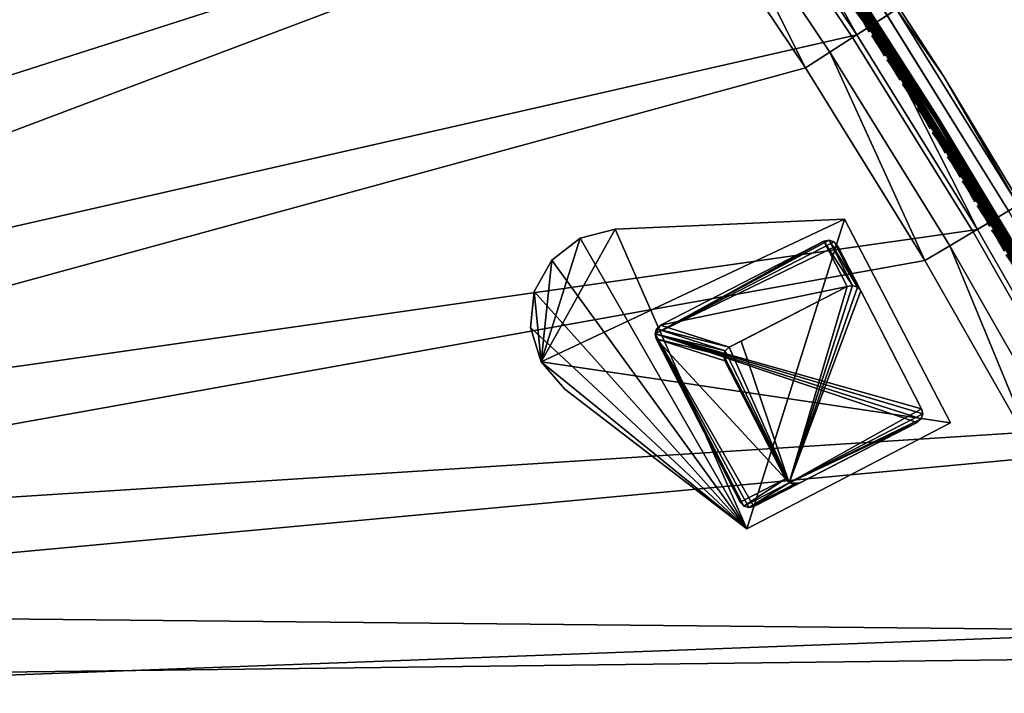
# Model space of a CAD drawing. Header units: inches. Extents: x 0 to 63.6, y -63.6 to 0.
# Tile 427 of 475: x 44.9 to 54.5, y -35.9 to -29.3. Entities that reach past the tile are written whole.
import ezdxf

# ---------------------------------------------------------------- set-up
doc = ezdxf.new("R2010")
doc.units = ezdxf.units.IN
doc.header["$LTSCALE"] = 0.03937
doc.header["$MEASUREMENT"] = 0
for name, color, linetype in [('A-FURN-3-ST', 151, 'Continuous'), ('A-FURN-3-ST-LG', 252, 'Continuous'), ('A-FURN-3-ST-LGHW', 32, 'Continuous'), ('A-FURN-3-ST-SEAM', 250, 'Continuous'), ('A-FURN-3-STITCH', 15, 'Continuous')]:
    doc.layers.add(name, color=color, linetype=linetype)

msp = doc.modelspace()

# ---------------------------------------------------------------- meshes
at = {"layer": 'A-FURN-3-ST'}
mesh = msp.add_polyface(dxfattribs=at)
corners = [(47.2494, -22.6677, 18), (45.7647, -21.0157, 18), (30.2851, -35.8696, 18), (29.0547, -34.5849, 18), (44.2222, -19.4174, 18), (42.6239, -17.875, 18), (27.77, -33.3546, 18), (40.9719, -16.3902, 18), (26.4332, -32.181, 18), (39.2682, -14.9651, 18), (25.0468, -31.0664, 18), (37.515, -13.6013, 18), (23.6135, -30.0129, 18), (35.7144, -12.3007, 18), (22.136, -29.0223, 18), (33.8688, -11.0648, 18), (42.5956, -16.3574, 5.5), (41.6674, -15.5877, 5.3087), (40.9281, -14.9068, 5.5), (39.9347, -14.1383, 5.3087), (39.2112, -13.515, 5.5), (38.1515, -12.7513, 5.3087), (37.447, -12.1836, 5.5), (41.5964, -15.6696, 5.1464), (39.8666, -14.2227, 5.1464), (38.0865, -12.8381, 5.1464), (36.0566, -11.8078, 5), (37.9893, -12.9679, 5.0381), (37.8745, -13.121, 5), (39.7648, -14.3489, 5.0381), (39.6447, -14.4979, 5), (41.4902, -15.7922, 5.0381), (41.3648, -15.9368, 5), (42.5956, -16.3574, 16.9), (40.9281, -14.9068, 16.9), (39.2112, -13.515, 16.9), (37.447, -12.1836, 16.9), (42.8179, -17.6666, 17.9625), (41.1584, -16.1751, 17.9625), (39.4469, -14.7434, 17.9625), (37.6857, -13.3735, 17.9625), (41.6678, -15.5873, 17.1847), (39.9351, -14.1379, 17.1847), (39.8661, -14.2234, 17.45), (41.5959, -15.6704, 17.45), (39.7564, -14.3596, 17.6778), (41.4814, -15.8025, 17.6778), (39.6134, -14.5369, 17.8526), (41.3322, -15.9746, 17.8526), (38.1519, -12.7509, 17.1847), (38.0861, -12.8389, 17.45), (37.9813, -12.9788, 17.6778), (37.8447, -13.1611, 17.8526), (36.0283, -11.8491, 17.8526), (35.8769, -12.0669, 17.9625), (49.1417, -23.9949, 5), (28.6305, -35.0091, 5), (47.7028, -22.2748, 5), (46.2038, -20.6068, 5), (44.6464, -18.9932, 5), (43.0328, -17.4358, 5), (27.3646, -33.7969, 5), (26.0475, -32.6406, 5), (24.6816, -31.5424, 5), (23.2694, -30.5044, 5), (21.8136, -29.5284, 5), (34.1932, -10.5601, 5)]
mesh.append_faces([[corners[k] for k in face] for face in [(0, 1, 2), (3, 1, 4), (3, 4, 5), (3, 5, 6), (6, 5, 7), (6, 7, 8), (8, 7, 9), (8, 9, 10), (10, 9, 11), (12, 11, 13), (14, 13, 15), (16, 17, 18), (18, 17, 19), (18, 19, 20), (20, 19, 21), (20, 21, 22), (17, 23, 24, 19), (19, 24, 25, 21), (26, 27, 28), (28, 27, 29), (28, 29, 30), (30, 29, 31), (30, 31, 32), (23, 31, 29, 24), (24, 29, 27, 25), (33, 18, 34), (34, 18, 20), (34, 20, 35), (35, 20, 22), (35, 22, 36), (7, 37, 38), (7, 38, 9), (9, 38, 39), (9, 39, 11), (11, 39, 40), (11, 40, 13), (33, 34, 41), (41, 34, 42), (41, 42, 43, 44), (44, 43, 45, 46), (46, 45, 47, 48), (48, 47, 39, 38), (34, 35, 42), (42, 35, 49), (42, 49, 50, 43), (43, 50, 51, 45), (45, 51, 52, 47), (47, 52, 40, 39), (35, 36, 49), (52, 53, 54, 40), (55, 56, 57), (57, 56, 58), (58, 56, 59), (59, 56, 60), (60, 61, 32), (32, 61, 62), (32, 62, 30), (30, 62, 63), (30, 63, 28), (28, 64, 26), (26, 65, 66)]])
mesh = msp.add_polyface(dxfattribs=at)
corners = [(34.1112, -41.826, 5), (33.95, -41.9291, 5.0381), (33.1353, -40.3702, 5), (32.9787, -40.4802, 5.0381), (32.0972, -38.9581, 5), (31.9455, -39.0747, 5.0381), (30.999, -37.5921, 5), (30.8525, -37.7152, 5.0381), (29.8427, -36.275, 5), (30.101, -37.3129, 5.5), (30.6453, -37.8893, 5.3087), (31.243, -38.6788, 5.5), (31.731, -39.2396, 5.3087), (32.323, -40.0941, 5.5), (32.7572, -40.6357, 5.3087), (33.339, -41.5562, 5.5), (33.7221, -42.0749, 5.3087), (33.8134, -42.0165, 5.1464), (32.8459, -40.5734, 5.1464), (31.8169, -39.1736, 5.1464), (30.7283, -37.8196, 5.1464), (34.2889, -43.062, 16.9), (33.339, -41.5562, 16.9), (32.323, -40.0941, 16.9), (31.243, -38.6788, 16.9), (30.101, -37.3129, 16.9), (34.3774, -41.657, 17.9625), (34.6173, -41.5036, 18), (33.3937, -40.1897, 17.9625), (33.6267, -40.0261, 18), (32.3475, -38.7663, 17.9625), (32.5732, -38.5928, 18), (31.2406, -37.3896, 17.9625), (31.4586, -37.2064, 18), (30.0752, -36.062, 17.9625), (30.2851, -35.8696, 18), (29.8797, -36.2413, 17.8526), (31.0375, -37.5603, 17.8526), (32.1372, -38.9281, 17.8526), (33.1766, -40.3422, 17.8526), (34.1539, -41.7999, 17.8526), (29.7118, -36.3953, 17.6778), (30.8631, -37.7068, 17.6778), (31.9566, -39.0669, 17.6778), (32.9902, -40.4731, 17.6778), (33.962, -41.9227, 17.6778), (30.6451, -37.89, 17.1847), (31.7309, -39.2405, 17.1847), (32.7572, -40.6367, 17.1847), (33.7221, -42.076, 17.1847), (33.8147, -42.0168, 17.45), (32.8471, -40.5736, 17.45), (31.818, -39.1735, 17.45), (30.7293, -37.8193, 17.45), (56.8407, -37.5564, 18), (45.7647, -21.0157, 18), (29.0547, -34.5849, 18), (58.2854, -39.3617, 5), (57.3865, -37.3071, 5), (56.4152, -35.2858, 5), (28.6305, -35.0091, 5), (43.0328, -17.4358, 5), (27.3646, -33.7969, 5)]
mesh.append_faces([[corners[k] for k in face] for face in [(0, 1, 2), (2, 1, 3), (2, 3, 4), (4, 3, 5), (4, 5, 6), (6, 5, 7), (6, 7, 8), (9, 10, 11), (11, 10, 12), (11, 12, 13), (13, 12, 14), (13, 14, 15), (15, 14, 16), (17, 16, 14, 18), (18, 14, 12, 19), (19, 12, 10, 20), (1, 17, 18, 3), (3, 18, 19, 5), (5, 19, 20, 7), (15, 21, 22), (15, 22, 13), (13, 22, 23), (13, 23, 11), (11, 23, 24), (11, 24, 9), (9, 24, 25), (26, 27, 28), (28, 27, 29), (28, 29, 30), (30, 29, 31), (30, 31, 32), (32, 31, 33), (32, 33, 34), (34, 33, 35), (34, 36, 37, 32), (32, 37, 38, 30), (30, 38, 39, 28), (28, 39, 40, 26), (36, 41, 42, 37), (37, 42, 43, 38), (38, 43, 44, 39), (39, 44, 45, 40), (46, 25, 24), (46, 24, 47), (47, 24, 23), (47, 23, 48), (48, 23, 22), (48, 22, 49), (50, 45, 44, 51), (51, 44, 43, 52), (52, 43, 42, 53), (49, 50, 51, 48), (48, 51, 52, 47), (47, 52, 53, 46), (31, 54, 33), (33, 54, 35), (35, 55, 56), (57, 4, 6), (58, 6, 8), (59, 8, 60), (61, 60, 62)]])
mesh = msp.add_polyface(dxfattribs=at)
corners = [(30.2851, -35.8696, 18), (48.6745, -24.3714, 18), (47.2494, -22.6677, 18), (52.7253, -28.0019, 5.5), (53.468, -29.1964, 5.3087), (52.2111, -27.3193, 5.3087), (51.456, -26.1926, 5.5), (50.8883, -25.4881, 5.3087), (50.1247, -24.4284, 5.5), (49.5013, -23.705, 5.3087), (48.7328, -22.7115, 5.5), (48.0519, -21.9722, 5.3087), (53.3768, -29.2551, 5.1464), (52.1221, -27.3812, 5.1464), (50.8015, -25.5531, 5.1464), (49.4169, -23.773, 5.1464), (47.97, -22.0432, 5.1464), (47.7028, -22.2748, 5), (47.8474, -22.1494, 5.0381), (49.1417, -23.9949, 5), (49.2907, -23.8748, 5.0381), (50.5186, -25.7651, 5), (50.6717, -25.6503, 5.0381), (51.8318, -27.583, 5), (51.9889, -27.4738, 5.0381), (53.0795, -29.4464, 5), (53.2404, -29.3429, 5.0381), (52.7253, -28.0019, 16.9), (51.456, -26.1926, 16.9), (50.1247, -24.4284, 16.9), (48.7328, -22.7115, 16.9), (47.2822, -21.044, 5.5), (52.5748, -29.7708, 18), (51.5727, -27.7627, 17.9625), (51.3389, -27.9252, 18), (50.2661, -25.9539, 17.9625), (50.0383, -26.1246, 18), (48.8962, -24.1927, 17.9625), (47.4645, -22.4812, 17.9625), (45.973, -20.8217, 17.9625), (53.4684, -29.196, 17.1847), (52.2115, -27.319, 17.1847), (52.1212, -27.3816, 17.45), (53.3759, -29.2554, 17.45), (51.9776, -27.4813, 17.6778), (53.2289, -29.35, 17.6778), (51.7906, -27.6113, 17.8526), (53.0373, -29.4732, 17.8526), (50.8887, -25.4877, 17.1847), (50.8007, -25.5535, 17.45), (50.6608, -25.6583, 17.6778), (50.4785, -25.7949, 17.8526), (49.5017, -23.7046, 17.1847), (49.4162, -23.7735, 17.45), (49.2801, -23.8832, 17.6778), (49.1027, -24.0262, 17.8526), (48.0523, -21.9718, 17.1847), (47.9693, -22.0438, 17.45), (47.8371, -22.1582, 17.6778), (47.665, -22.3075, 17.8526), (28.6305, -35.0091, 5)]
mesh.append_faces([[corners[k] for k in face] for face in [(0, 1, 2), (3, 4, 5), (3, 5, 6), (6, 5, 7), (6, 7, 8), (8, 7, 9), (8, 9, 10), (10, 9, 11), (4, 12, 13, 5), (5, 13, 14, 7), (7, 14, 15, 9), (9, 15, 16, 11), (17, 18, 19), (19, 18, 20), (19, 20, 21), (21, 20, 22), (21, 22, 23), (23, 22, 24), (23, 24, 25), (12, 26, 24, 13), (13, 24, 22, 14), (14, 22, 20, 15), (15, 20, 18, 16), (27, 3, 6), (27, 6, 28), (28, 6, 8), (28, 8, 29), (29, 8, 10), (29, 10, 30), (30, 10, 31), (32, 33, 34), (34, 33, 35), (34, 35, 36), (36, 35, 37), (36, 37, 1), (1, 37, 38), (1, 38, 2), (2, 38, 39), (40, 27, 41), (40, 41, 42, 43), (43, 42, 44, 45), (45, 44, 46, 47), (27, 28, 41), (41, 28, 48), (41, 48, 49, 42), (42, 49, 50, 44), (44, 50, 51, 46), (46, 51, 35, 33), (28, 29, 48), (48, 29, 52), (48, 52, 53, 49), (49, 53, 54, 50), (50, 54, 55, 51), (51, 55, 37, 35), (29, 30, 52), (52, 30, 56), (52, 56, 57, 53), (53, 57, 58, 54), (54, 58, 59, 55), (55, 59, 38, 37), (21, 60, 19)]])
mesh = msp.add_polyface(dxfattribs=at)
corners = [(34.6173, -41.5036, 18), (58.5487, -41.6565, 18), (33.6267, -40.0261, 18), (57.7311, -39.5913, 18), (32.5732, -38.5928, 18), (56.8407, -37.5564, 18), (30.2851, -35.8696, 18), (55.8786, -35.5544, 18), (54.8461, -33.5878, 18), (53.7443, -31.6591, 18), (52.5748, -29.7708, 18), (51.3389, -27.9252, 18), (50.0383, -26.1246, 18), (48.6745, -24.3714, 18), (56.1459, -33.6789, 5.5), (55.7779, -33.0785, 5.3087), (55.0716, -31.7474, 5.5), (54.6574, -31.117, 5.3087), (53.931, -29.8543, 5.5), (53.468, -29.1964, 5.3087), (52.7253, -28.0019, 5.5), (55.6828, -33.1305, 5.1464), (54.5642, -31.1723, 5.1464), (53.3768, -29.2551, 5.1464), (53.0795, -29.4464, 5), (51.9889, -27.4738, 5.0381), (53.2404, -29.3429, 5.0381), (54.2603, -31.353, 5), (54.4248, -31.2552, 5.0381), (55.3727, -33.3003, 5), (55.5405, -33.2084, 5.0381), (56.1459, -33.6789, 16.9), (55.0716, -31.7474, 16.9), (53.931, -29.8543, 16.9), (52.7253, -28.0019, 16.9), (56.1331, -35.4267, 17.9625), (55.0959, -33.4512, 17.9625), (53.9891, -31.5137, 17.9625), (52.8142, -29.6168, 17.9625), (51.5727, -27.7627, 17.9625), (56.3703, -35.3078, 17.8526), (55.3286, -33.3239, 17.8526), (55.7784, -33.0781, 17.1847), (54.6579, -31.1166, 17.1847), (54.5633, -31.1726, 17.45), (55.6819, -33.1308, 17.45), (54.413, -31.2619, 17.6778), (55.5285, -33.2146, 17.6778), (54.2172, -31.3782, 17.8526), (53.4684, -29.196, 17.1847), (53.3759, -29.2554, 17.45), (53.2289, -29.35, 17.6778), (53.0373, -29.4732, 17.8526), (51.7906, -27.6113, 17.8526), (59.1108, -41.4469, 5), (33.1353, -40.3702, 5), (58.2854, -39.3617, 5), (32.0972, -38.9581, 5), (30.999, -37.5921, 5), (57.3865, -37.3071, 5), (29.8427, -36.275, 5), (56.4152, -35.2858, 5), (28.6305, -35.0091, 5), (51.8318, -27.583, 5), (50.5186, -25.7651, 5)]
mesh.append_faces([[corners[k] for k in face] for face in [(0, 1, 2), (2, 1, 3), (2, 3, 4), (4, 3, 5), (6, 5, 7), (6, 7, 8), (8, 9, 6), (6, 9, 10), (6, 10, 11), (11, 12, 6), (6, 12, 13), (14, 15, 16), (16, 15, 17), (16, 17, 18), (18, 17, 19), (18, 19, 20), (15, 21, 22, 17), (17, 22, 23, 19), (24, 25, 26), (24, 26, 27), (27, 26, 28), (27, 28, 29), (29, 28, 30), (21, 30, 28, 22), (22, 28, 26, 23), (31, 16, 32), (32, 16, 18), (32, 18, 33), (33, 18, 20), (33, 20, 34), (7, 35, 36), (7, 36, 8), (8, 36, 37), (8, 37, 9), (9, 37, 38), (9, 38, 10), (10, 38, 39), (40, 41, 36, 35), (31, 32, 42), (42, 32, 43), (42, 43, 44, 45), (45, 44, 46, 47), (47, 46, 48, 41), (41, 48, 37, 36), (32, 33, 43), (43, 33, 49), (43, 49, 50, 44), (44, 50, 51, 46), (46, 51, 52, 48), (48, 52, 38, 37), (33, 34, 49), (52, 53, 39, 38), (54, 55, 56), (56, 55, 57), (56, 58, 59), (59, 60, 61), (61, 62, 29), (29, 62, 27), (27, 62, 24), (24, 62, 63), (63, 62, 64)]])
at = {"layer": 'A-FURN-3-ST-LG'}
mesh = msp.add_polyface(dxfattribs=at)
corners = [(51.1013, -32.3751, 4.7963), (51.9357, -34.0254, 4.7963), (51.1123, -32.4255, 4.7963), (51.9705, -34.0637, 4.7963), (52.02, -34.0794, 4.7963), (52.0707, -34.0683, 4.7963), (53.6696, -33.2454, 4.7963), (53.708, -33.2107, 4.7963), (53.7238, -33.1614, 4.7963), (53.7128, -33.1109, 4.7963), (52.8899, -31.5119, 4.7963), (52.855, -31.4733, 4.7963), (52.8057, -31.4574, 4.7963), (52.7551, -31.4683, 4.7963), (51.1552, -32.2917, 4.7963), (51.117, -32.3263, 4.7963), (53.7238, -33.1614, 0), (53.7128, -33.1109, 0), (53.708, -33.2107, 0), (53.6696, -33.2454, 0), (53.1185, -31.9562, 0), (53.0837, -31.9176, 0), (53.0343, -31.9017, 0), (52.9837, -31.9125, 0), (52.38, -33.7967, 0), (52.4148, -33.835, 0), (52.4643, -33.8507), (52.5151, -33.8396, 0), (51.7853, -32.6411, 0), (51.7743, -32.5908, 0), (51.7899, -32.5419), (51.8281, -32.5073, 0), (51.9459, -32.4467, 0)]
mesh.append_faces([[corners[k] for k in face] for face in [(17, 9, 16), (9, 8, 16), (19, 18, 6), (18, 7, 6), (9, 17, 10), (17, 20, 10), (10, 20, 11), (20, 21, 11), (11, 21, 12), (21, 22, 12), (12, 22, 13), (22, 23, 13), (1, 24, 3), (24, 25, 3), (3, 25, 4), (25, 26, 4), (5, 4, 27), (4, 26, 27), (27, 19, 5), (19, 6, 5), (28, 24, 2), (24, 1, 2), (28, 2, 29), (2, 0, 29), (29, 0, 30), (0, 15, 30), (30, 15, 31), (15, 14, 31), (31, 14, 23), (14, 13, 23)]])
mesh.append_faces([[corners[k] for k in face] for face in [(31, 32, 25)]], dxfattribs={"vtx0": -1, "vtx1": -1})
mesh.append_faces([[corners[k] for k in face] for face in [(32, 31, 23), (32, 23, 25)]], dxfattribs={"vtx0": -1, "vtx2": -1})
mesh.append_faces([[corners[k] for k in face] for face in [(2, 1, 0), (16, 8, 18), (24, 28, 25), (23, 22, 25)]], dxfattribs={"vtx1": -1})
mesh.append_faces([[corners[k] for k in face] for face in [(1, 3, 0), (3, 4, 0), (4, 5, 0), (5, 6, 0), (6, 7, 0), (7, 8, 0), (8, 9, 0), (9, 10, 0), (10, 11, 0), (11, 12, 0), (12, 13, 0), (13, 14, 0), (28, 29, 25), (29, 30, 25), (22, 21, 25), (21, 20, 25), (20, 17, 25), (17, 16, 25), (16, 18, 25), (18, 19, 25), (19, 27, 25)]], dxfattribs={"vtx1": -1, "vtx2": -1})
mesh.append_faces([[corners[k] for k in face] for face in [(14, 15, 0), (8, 7, 18), (30, 31, 25), (27, 26, 25)]], dxfattribs={"vtx2": -1})
at = {"layer": 'A-FURN-3-ST-LGHW'}
mesh = msp.add_polyface(dxfattribs=at)
corners = [(51.9998, -34.286, 5), (49.9869, -32.6507, 5), (50.218, -32.9183, 5), (49.8806, -32.3134, 5), (49.9165, -31.9616, 5), (50.0889, -31.6529, 5), (50.3696, -31.4376, 5), (50.7125, -31.351, 5), (52.9565, -31.2535, 5), (53.9944, -33.2481, 5), (50.218, -32.9183, 4.7502), (49.9869, -32.6507, 4.7502), (49.8806, -32.3134, 4.7502), (49.9165, -31.9616, 4.7502), (50.0889, -31.6529, 4.7502), (50.3696, -31.4376, 4.7502), (50.7125, -31.351, 4.7502), (51.9998, -34.286, 4.7502), (53.9944, -33.2481, 4.7502), (52.9565, -31.2535, 4.7502)]
mesh.append_faces([[corners[k] for k in face] for face in [(1, 10, 2), (1, 11, 10), (3, 11, 1), (3, 12, 11), (4, 12, 3), (4, 13, 12), (5, 13, 4), (5, 14, 13), (6, 14, 5), (6, 15, 14), (16, 6, 7), (16, 15, 6), (19, 7, 8), (19, 16, 7), (0, 10, 17), (0, 2, 10)]])
mesh.append_faces([[corners[k] for k in face] for face in [(0, 1, 2), (11, 17, 10), (18, 8, 9), (17, 9, 0)]], dxfattribs={"vtx0": -1})
mesh.append_faces([[corners[k] for k in face] for face in [(0, 3, 1), (0, 4, 3), (0, 5, 4), (0, 6, 5), (0, 7, 6), (0, 8, 7), (11, 18, 17), (11, 19, 18), (11, 16, 19), (11, 15, 16), (11, 14, 15), (11, 13, 14)]], dxfattribs={"vtx0": -1, "vtx2": -1})
mesh.append_faces([[corners[k] for k in face] for face in [(0, 9, 8), (11, 12, 13), (18, 19, 8), (17, 18, 9)]], dxfattribs={"vtx2": -1})
at = {"layer": 'A-FURN-3-ST-SEAM'}
mesh = msp.add_polyface(dxfattribs=at)
corners = [(51.9807, -27.4791, 17.7271), (52.042, -27.5999, 17.7208), (52.9442, -28.9387, 17.7208), (52.0299, -27.6082, 17.7078), (52.9319, -28.9467, 17.7078), (52.0229, -27.613, 17.6902), (52.9247, -28.9514, 17.6902), (51.9456, -27.5036, 17.6706), (53.1961, -29.371, 17.6706), (53.79, -30.3087, 17.6902), (53.7972, -30.3043, 17.7078), (53.8097, -30.2966, 17.7208), (53.2321, -29.3478, 17.7271), (52.9885, -28.9097, 17.636), (52.0855, -27.5697, 17.636), (52.0983, -27.561, 17.6524), (53.0015, -28.9013, 17.6524), (52.1036, -27.5573, 17.6723), (53.0069, -28.8978, 17.6723), (52.1018, -27.5586, 17.6931), (53.0051, -28.899, 17.6931), (52.0931, -27.5645, 17.7112), (52.9962, -28.9047, 17.7112), (52.0791, -27.5742, 17.7234), (52.982, -28.914, 17.7234), (53.8481, -30.2728, 17.7234), (53.8626, -30.2639, 17.7112), (53.8716, -30.2584, 17.6931), (53.8735, -30.2573, 17.6723), (53.8679, -30.2607, 17.6524), (53.8548, -30.2687, 17.636), (53.2434, -29.3406, 17.628), (54.4279, -31.253, 17.628), (54.4163, -31.2598, 17.7271), (51.9917, -27.4715, 17.628), (52.0272, -27.61, 17.6522), (52.9292, -28.9485, 17.6522), (52.0379, -27.6026, 17.6377), (52.94, -28.9414, 17.6377), (52.0523, -27.5928, 17.6292), (52.9546, -28.9319, 17.6292), (53.8204, -30.29, 17.6292), (53.8055, -30.2992, 17.6377), (53.7945, -30.3059, 17.6522)]
mesh.append_faces([[corners[k] for k in face] for face in [(0, 1, 2), (2, 1, 3, 4), (4, 3, 5, 6), (6, 5, 7), (7, 8, 6), (6, 8, 9), (6, 9, 10, 4), (4, 10, 11, 2), (2, 11, 12), (12, 0, 2), (13, 14, 15, 16), (16, 15, 17, 18), (18, 17, 19, 20), (20, 19, 21, 22), (22, 21, 23, 24), (24, 23, 0), (0, 12, 24), (24, 12, 25), (24, 25, 26, 22), (22, 26, 27, 20), (20, 27, 28, 18), (18, 28, 29, 16), (16, 29, 30, 13), (13, 30, 31), (31, 30, 32), (33, 25, 12), (31, 34, 13), (7, 35, 36), (36, 35, 37, 38), (38, 37, 39, 40), (40, 39, 34), (34, 31, 40), (40, 31, 41), (40, 41, 42, 38), (38, 42, 43, 36), (36, 43, 8), (32, 41, 31), (8, 7, 36)]])
mesh = msp.add_polyface(dxfattribs=at)
corners = [(53.2321, -29.3478, 17.7271), (53.8097, -30.2966, 17.7208), (54.4163, -31.2598, 17.7271), (54.6381, -31.6719, 17.7208), (55.5319, -33.2126, 17.7271), (55.4287, -33.0633, 17.7208), (55.4944, -33.2331, 17.6706), (54.618, -31.6836, 17.6902), (54.3795, -31.2816, 17.6706), (53.79, -30.3087, 17.6902), (53.1961, -29.371, 17.6706), (53.7972, -30.3043, 17.7078), (54.6254, -31.6793, 17.7078), (55.4084, -33.0744, 17.6902), (55.4159, -33.0703, 17.7078), (54.4279, -31.253, 17.628), (53.8548, -30.2687, 17.636), (54.6838, -31.6453, 17.636), (55.5437, -33.2062, 17.628), (55.4751, -33.0378, 17.636), (55.4683, -33.0415, 17.7234), (54.6771, -31.6492, 17.7234), (53.8481, -30.2728, 17.7234), (53.8626, -30.2639, 17.7112), (54.6918, -31.6406, 17.7112), (55.4832, -33.0333, 17.7112), (53.8716, -30.2584, 17.6931), (54.7009, -31.6353, 17.6931), (55.4925, -33.0283, 17.6931), (53.8735, -30.2573, 17.6723), (54.7028, -31.6342, 17.6723), (55.4944, -33.0272, 17.6723), (53.8679, -30.2607, 17.6524), (54.6972, -31.6375, 17.6524), (55.4887, -33.0304, 17.6524), (53.7945, -30.3059, 17.6522), (54.6226, -31.6809, 17.6522), (55.413, -33.0718, 17.6522), (55.4397, -33.0573, 17.6292), (54.6488, -31.6657, 17.6292), (53.8204, -30.29, 17.6292), (53.8055, -30.2992, 17.6377), (54.6337, -31.6744, 17.6377), (55.4243, -33.0657, 17.6377)]
mesh.append_faces([[corners[k] for k in face] for face in [(0, 1, 2), (2, 1, 3), (2, 3, 4), (4, 3, 5), (6, 7, 8), (8, 7, 9), (8, 9, 10), (11, 9, 7, 12), (12, 7, 13, 14), (1, 11, 12, 3), (3, 12, 14, 5), (15, 16, 17), (15, 17, 18), (18, 17, 19), (4, 20, 21), (4, 21, 2), (2, 21, 22), (23, 22, 21, 24), (24, 21, 20, 25), (26, 23, 24, 27), (27, 24, 25, 28), (29, 26, 27, 30), (30, 27, 28, 31), (32, 29, 30, 33), (33, 30, 31, 34), (16, 32, 33, 17), (17, 33, 34, 19), (10, 35, 8), (8, 35, 36), (8, 36, 6), (6, 36, 37), (18, 38, 39), (18, 39, 15), (15, 39, 40), (41, 40, 39, 42), (42, 39, 38, 43), (35, 41, 42, 36), (36, 42, 43, 37)]])
at = {"layer": 'A-FURN-3-STITCH'}
mesh = msp.add_polyface(dxfattribs=at)
corners = [(53.1977, -29.4178, 17.7252), (53.1794, -29.3839, 17.732), (53.1829, -29.3816, 17.7351), (53.1997, -29.4166, 17.7241), (53.187, -29.3791, 17.733), (53.2037, -29.414, 17.722), (53.1875, -29.3788, 17.7278), (53.2057, -29.4127, 17.721), (53.1599, -29.3503, 17.736), (53.1634, -29.348, 17.7391), (53.1675, -29.3454, 17.737), (53.168, -29.3451, 17.7318), (53.1393, -29.3171, 17.7372), (53.1428, -29.3148, 17.7403), (53.1468, -29.3122, 17.7382), (53.1473, -29.3119, 17.733), (53.1176, -29.2846, 17.7355), (53.1211, -29.2823, 17.7386), (53.1252, -29.2797, 17.7366), (53.1257, -29.2794, 17.7314), (53.0951, -29.253, 17.7311), (53.0986, -29.2507, 17.7342), (53.1026, -29.2481, 17.7322), (53.1031, -29.2478, 17.727), (53.0718, -29.2224, 17.7239), (53.0738, -29.2211, 17.7229), (53.0778, -29.2185, 17.7209), (53.3486, -29.6536, 17.7252), (53.3305, -29.6196, 17.732), (53.334, -29.6174, 17.7351), (53.3506, -29.6524, 17.7241), (53.3381, -29.6148, 17.733), (53.3546, -29.6498, 17.722), (53.3386, -29.6145, 17.7278), (53.3567, -29.6485, 17.721), (53.3112, -29.5859, 17.736), (53.3147, -29.5836, 17.7391), (53.3187, -29.5811, 17.737), (53.3192, -29.5808, 17.7318), (53.2907, -29.5526, 17.7372), (53.2942, -29.5503, 17.7403), (53.2982, -29.5478, 17.7382), (53.2987, -29.5475, 17.733), (53.2691, -29.52, 17.7355), (53.2727, -29.5177, 17.7386), (53.2767, -29.5152, 17.7366), (53.2772, -29.5149, 17.7314), (53.2467, -29.4883, 17.7311), (53.2503, -29.486, 17.7342), (53.2543, -29.4834, 17.7322), (53.2548, -29.4832, 17.727), (53.2236, -29.4576, 17.7239), (53.2256, -29.4563, 17.7229), (53.2296, -29.4538, 17.7209), (53.2316, -29.4525, 17.7198), (53.4806, -29.856, 17.732), (53.4614, -29.8222, 17.736), (53.4649, -29.8199, 17.7391), (53.4841, -29.8537, 17.7351), (53.4689, -29.8174, 17.737), (53.4881, -29.8512, 17.733), (53.4694, -29.8171, 17.7318), (53.4886, -29.8509, 17.7278), (53.441, -29.7888, 17.7372), (53.4445, -29.7865, 17.7403), (53.4486, -29.784, 17.7382), (53.4491, -29.7837, 17.733), (53.4196, -29.7561, 17.7355), (53.4232, -29.7538, 17.7386), (53.4272, -29.7513, 17.7366), (53.4277, -29.751, 17.7314), (53.3974, -29.7243, 17.7311), (53.4009, -29.722, 17.7342), (53.4049, -29.7195, 17.7322), (53.4054, -29.7192, 17.727), (53.3743, -29.6935, 17.7239), (53.3764, -29.6922, 17.7229), (53.3804, -29.6897, 17.7209), (53.3824, -29.6884, 17.7198)]
mesh.append_faces([[corners[k] for k in face] for face in [(0, 1, 2, 3), (3, 2, 4, 5), (5, 4, 6, 7), (1, 8, 9, 2), (2, 9, 10, 4), (4, 10, 11, 6), (8, 12, 13, 9), (9, 13, 14, 10), (10, 14, 15, 11), (12, 16, 17, 13), (13, 17, 18, 14), (14, 18, 19, 15), (16, 20, 21, 17), (17, 21, 22, 18), (18, 22, 23, 19), (20, 24, 25, 21), (21, 25, 26, 22), (27, 28, 29, 30), (30, 29, 31, 32), (32, 31, 33, 34), (28, 35, 36, 29), (29, 36, 37, 31), (31, 37, 38, 33), (35, 39, 40, 36), (36, 40, 41, 37), (37, 41, 42, 38), (39, 43, 44, 40), (40, 44, 45, 41), (41, 45, 46, 42), (43, 47, 48, 44), (44, 48, 49, 45), (45, 49, 50, 46), (47, 51, 52, 48), (48, 52, 53, 49), (49, 53, 54, 50), (55, 56, 57, 58), (58, 57, 59, 60), (60, 59, 61, 62), (56, 63, 64, 57), (57, 64, 65, 59), (59, 65, 66, 61), (63, 67, 68, 64), (64, 68, 69, 65), (65, 69, 70, 66), (67, 71, 72, 68), (68, 72, 73, 69), (69, 73, 74, 70), (71, 75, 76, 72), (72, 76, 77, 73), (73, 77, 78, 74)]])
mesh = msp.add_polyface(dxfattribs=at)
corners = [(53.4985, -29.8901, 17.7252), (53.4806, -29.856, 17.732), (53.4841, -29.8537, 17.7351), (53.5005, -29.8888, 17.7241), (53.4881, -29.8512, 17.733), (53.5045, -29.8863, 17.722), (53.4886, -29.8509, 17.7278), (53.5066, -29.885, 17.721), (53.6473, -30.1272, 17.7252), (53.6296, -30.093, 17.732), (53.6331, -30.0908, 17.7351), (53.6494, -30.1259, 17.7241), (53.6372, -30.0883, 17.733), (53.6534, -30.1234, 17.722), (53.6377, -30.088, 17.7278), (53.6554, -30.1221, 17.721), (53.6105, -30.0591, 17.736), (53.614, -30.0569, 17.7391), (53.6181, -30.0543, 17.737), (53.6186, -30.0541, 17.7318), (53.5903, -30.0256, 17.7372), (53.5938, -30.0234, 17.7403), (53.5979, -30.0209, 17.7382), (53.5984, -30.0206, 17.733), (53.5691, -29.9929, 17.7355), (53.5726, -29.9906, 17.7386), (53.5767, -29.9881, 17.7366), (53.5772, -29.9878, 17.7314), (53.5469, -29.9609, 17.7311), (53.5505, -29.9587, 17.7342), (53.5545, -29.9562, 17.7322), (53.555, -29.9559, 17.727), (53.524, -29.9301, 17.7239), (53.5261, -29.9288, 17.7229), (53.5301, -29.9263, 17.7209), (53.5321, -29.925, 17.7198), (53.7951, -30.3649, 17.7252), (53.7775, -30.3307, 17.732), (53.7811, -30.3285, 17.7351), (53.7972, -30.3637, 17.7241), (53.7851, -30.326, 17.733), (53.8012, -30.3612, 17.722), (53.7856, -30.3257, 17.7278), (53.8033, -30.3599, 17.721), (53.7586, -30.2967, 17.736), (53.7622, -30.2945, 17.7391), (53.7662, -30.292, 17.737), (53.7667, -30.2917, 17.7318), (53.7385, -30.2632, 17.7372), (53.7421, -30.2609, 17.7403), (53.7462, -30.2584, 17.7382), (53.7467, -30.2581, 17.733), (53.7175, -30.2303, 17.7355), (53.721, -30.228, 17.7386), (53.7251, -30.2255, 17.7366), (53.7256, -30.2253, 17.7314), (53.6955, -30.1982, 17.7311), (53.699, -30.196, 17.7342), (53.7031, -30.1935, 17.7322), (53.7036, -30.1932, 17.727), (53.6727, -30.1673, 17.7239), (53.6748, -30.166, 17.7229), (53.6788, -30.1635, 17.7209), (53.6808, -30.1623, 17.7198), (53.9092, -30.5327, 17.7391), (53.8893, -30.4991, 17.7403), (53.8934, -30.4966, 17.7382), (53.9133, -30.5303, 17.737), (53.8939, -30.4963, 17.733), (53.9138, -30.53, 17.7318), (53.8857, -30.5013, 17.7372), (53.8648, -30.4683, 17.7355), (53.8684, -30.4661, 17.7386), (53.8724, -30.4636, 17.7366), (53.8729, -30.4634, 17.7314), (53.8429, -30.4362, 17.7311), (53.8465, -30.434, 17.7342), (53.8506, -30.4315, 17.7322), (53.8511, -30.4312, 17.727), (53.8203, -30.4051, 17.7239), (53.8224, -30.4039, 17.7229), (53.8265, -30.4014, 17.7209), (53.8285, -30.4002, 17.7198)]
mesh.append_faces([[corners[k] for k in face] for face in [(0, 1, 2, 3), (3, 2, 4, 5), (5, 4, 6, 7), (8, 9, 10, 11), (11, 10, 12, 13), (13, 12, 14, 15), (9, 16, 17, 10), (10, 17, 18, 12), (12, 18, 19, 14), (16, 20, 21, 17), (17, 21, 22, 18), (18, 22, 23, 19), (20, 24, 25, 21), (21, 25, 26, 22), (22, 26, 27, 23), (24, 28, 29, 25), (25, 29, 30, 26), (26, 30, 31, 27), (28, 32, 33, 29), (29, 33, 34, 30), (30, 34, 35, 31), (36, 37, 38, 39), (39, 38, 40, 41), (41, 40, 42, 43), (37, 44, 45, 38), (38, 45, 46, 40), (40, 46, 47, 42), (44, 48, 49, 45), (45, 49, 50, 46), (46, 50, 51, 47), (48, 52, 53, 49), (49, 53, 54, 50), (50, 54, 55, 51), (52, 56, 57, 53), (53, 57, 58, 54), (54, 58, 59, 55), (56, 60, 61, 57), (57, 61, 62, 58), (58, 62, 63, 59), (64, 65, 66, 67), (67, 66, 68, 69), (70, 71, 72, 65), (65, 72, 73, 66), (66, 73, 74, 68), (71, 75, 76, 72), (72, 76, 77, 73), (73, 77, 78, 74), (75, 79, 80, 76), (76, 80, 81, 77), (77, 81, 82, 78)]])
mesh = msp.add_polyface(dxfattribs=at)
corners = [(53.9419, -30.6033, 17.7252), (53.9244, -30.569, 17.732), (53.928, -30.5668, 17.7351), (53.9439, -30.6021, 17.7241), (53.932, -30.5643, 17.733), (53.948, -30.5996, 17.722), (53.9325, -30.564, 17.7278), (53.95, -30.5984, 17.721), (53.9056, -30.5349, 17.736), (53.9092, -30.5327, 17.7391), (53.9133, -30.5303, 17.737), (53.9138, -30.53, 17.7318), (53.8857, -30.5013, 17.7372), (53.8893, -30.4991, 17.7403), (54.0876, -30.8424, 17.7252), (54.0702, -30.808, 17.732), (54.0738, -30.8058, 17.7351), (54.0896, -30.8412, 17.7241), (54.0779, -30.8033, 17.733), (54.0937, -30.8387, 17.722), (54.0784, -30.8031, 17.7278), (54.0957, -30.8375, 17.721), (54.0516, -30.7738, 17.736), (54.0552, -30.7717, 17.7391), (54.0593, -30.7692, 17.737), (54.0598, -30.7689, 17.7318), (54.0319, -30.7401, 17.7372), (54.0354, -30.7379, 17.7403), (54.0395, -30.7355, 17.7382), (54.04, -30.7352, 17.733), (54.0111, -30.7071, 17.7355), (54.0146, -30.7049, 17.7386), (54.0187, -30.7024, 17.7366), (54.0192, -30.7021, 17.7314), (53.9894, -30.6748, 17.7311), (53.9929, -30.6726, 17.7342), (53.997, -30.6702, 17.7322), (53.9975, -30.6699, 17.727), (53.9669, -30.6437, 17.7239), (53.9689, -30.6424, 17.7229), (53.973, -30.6399, 17.7209), (53.9751, -30.6387, 17.7198), (54.2322, -31.0821, 17.7252), (54.215, -31.0476, 17.732), (54.2186, -31.0455, 17.7351), (54.2342, -31.0809, 17.7241), (54.2227, -31.043, 17.733), (54.2383, -31.0784, 17.722), (54.2232, -31.0427, 17.7278), (54.2404, -31.0772, 17.721), (54.1966, -31.0134, 17.736), (54.2001, -31.0112, 17.7391), (54.2042, -31.0088, 17.737), (54.2048, -31.0085, 17.7318), (54.1769, -30.9796, 17.7372), (54.1805, -30.9774, 17.7403), (54.1846, -30.975, 17.7382), (54.1851, -30.9747, 17.733), (54.1563, -30.9464, 17.7355), (54.1599, -30.9442, 17.7386), (54.164, -30.9418, 17.7366), (54.1645, -30.9415, 17.7314), (54.1347, -30.9141, 17.7311), (54.1383, -30.9119, 17.7342), (54.1424, -30.9095, 17.7322), (54.1429, -30.9092, 17.727), (54.1124, -30.8828, 17.7239), (54.1144, -30.8816, 17.7229), (54.1185, -30.8791, 17.7209), (54.1206, -30.8779, 17.7198), (54.3005, -31.1864, 17.7355), (54.279, -31.154, 17.7311), (54.2826, -31.1519, 17.7342), (54.304, -31.1843, 17.7386), (54.2867, -31.1494, 17.7322), (54.3082, -31.1818, 17.7366), (54.2873, -31.1491, 17.727), (54.3087, -31.1816, 17.7314), (54.2568, -31.1226, 17.7239), (54.2589, -31.1214, 17.7229), (54.263, -31.119, 17.7209), (54.265, -31.1178, 17.7198)]
mesh.append_faces([[corners[k] for k in face] for face in [(0, 1, 2, 3), (3, 2, 4, 5), (5, 4, 6, 7), (1, 8, 9, 2), (2, 9, 10, 4), (4, 10, 11, 6), (8, 12, 13, 9), (14, 15, 16, 17), (17, 16, 18, 19), (19, 18, 20, 21), (15, 22, 23, 16), (16, 23, 24, 18), (18, 24, 25, 20), (22, 26, 27, 23), (23, 27, 28, 24), (24, 28, 29, 25), (26, 30, 31, 27), (27, 31, 32, 28), (28, 32, 33, 29), (30, 34, 35, 31), (31, 35, 36, 32), (32, 36, 37, 33), (34, 38, 39, 35), (35, 39, 40, 36), (36, 40, 41, 37), (42, 43, 44, 45), (45, 44, 46, 47), (47, 46, 48, 49), (43, 50, 51, 44), (44, 51, 52, 46), (46, 52, 53, 48), (50, 54, 55, 51), (51, 55, 56, 52), (52, 56, 57, 53), (54, 58, 59, 55), (55, 59, 60, 56), (56, 60, 61, 57), (58, 62, 63, 59), (59, 63, 64, 60), (60, 64, 65, 61), (62, 66, 67, 63), (63, 67, 68, 64), (64, 68, 69, 65), (70, 71, 72, 73), (73, 72, 74, 75), (75, 74, 76, 77), (71, 78, 79, 72), (72, 79, 80, 74), (74, 80, 81, 76)]])
mesh = msp.add_polyface(dxfattribs=at)
corners = [(54.7092, -31.8754, 17.7342), (54.6859, -31.8447, 17.7229), (54.69, -31.8423, 17.7209), (54.7133, -31.873, 17.7322), (54.6921, -31.8411, 17.7198), (54.7138, -31.8728, 17.727), (54.3757, -31.3224, 17.7252), (54.3587, -31.2879, 17.732), (54.3623, -31.2857, 17.7351), (54.3778, -31.3212, 17.7241), (54.3664, -31.2833, 17.733), (54.3819, -31.3188, 17.722), (54.3669, -31.283, 17.7278), (54.384, -31.3176, 17.721), (54.3404, -31.2536, 17.736), (54.344, -31.2514, 17.7391), (54.3481, -31.249, 17.737), (54.3486, -31.2487, 17.7318), (54.321, -31.2197, 17.7372), (54.3245, -31.2175, 17.7403), (54.3287, -31.2151, 17.7382), (54.3292, -31.2148, 17.733), (54.3005, -31.1864, 17.7355), (54.304, -31.1843, 17.7386), (54.3082, -31.1818, 17.7366), (54.3087, -31.1816, 17.7314), (54.5182, -31.5634, 17.7252), (54.5014, -31.5288, 17.732), (54.505, -31.5266, 17.7351), (54.5203, -31.5622, 17.7241), (54.5091, -31.5242, 17.733), (54.5244, -31.5598, 17.722), (54.5096, -31.524, 17.7278), (54.5265, -31.5586, 17.721), (54.4832, -31.4944, 17.736), (54.4868, -31.4922, 17.7391), (54.4909, -31.4898, 17.737), (54.4915, -31.4896, 17.7318), (54.4639, -31.4604, 17.7372), (54.4675, -31.4583, 17.7403), (54.4716, -31.4558, 17.7382), (54.4722, -31.4556, 17.733), (54.4436, -31.4271, 17.7355), (54.4472, -31.4249, 17.7386), (54.4513, -31.4225, 17.7366), (54.4518, -31.4222, 17.7314), (54.4223, -31.3946, 17.7311), (54.4259, -31.3924, 17.7342), (54.43, -31.39, 17.7322), (54.4305, -31.3897, 17.727), (54.4002, -31.3631, 17.7239), (54.4023, -31.3619, 17.7229), (54.4064, -31.3595, 17.7209), (54.4084, -31.3583, 17.7198), (54.6597, -31.805, 17.7252), (54.6429, -31.7703, 17.732), (54.6466, -31.7682, 17.7351), (54.6617, -31.8038, 17.7241), (54.6507, -31.7658, 17.733), (54.6658, -31.8014, 17.722), (54.6512, -31.7655, 17.7278), (54.6679, -31.8002, 17.721), (54.625, -31.7358, 17.736), (54.6286, -31.7337, 17.7391), (54.6327, -31.7313, 17.737), (54.6332, -31.731, 17.7318), (54.6058, -31.7018, 17.7372), (54.6094, -31.6996, 17.7403), (54.6135, -31.6972, 17.7382), (54.6141, -31.697, 17.733), (54.5856, -31.6683, 17.7355), (54.5892, -31.6662, 17.7386), (54.5933, -31.6638, 17.7366), (54.5938, -31.6635, 17.7314), (54.5645, -31.6357, 17.7311), (54.5681, -31.6336, 17.7342), (54.5722, -31.6312, 17.7322), (54.5727, -31.6309, 17.727), (54.5425, -31.6042, 17.7239), (54.5446, -31.603, 17.7229), (54.5487, -31.6006, 17.7209), (54.5508, -31.5994, 17.7198)]
mesh.append_faces([[corners[k] for k in face] for face in [(0, 1, 2, 3), (3, 2, 4, 5), (6, 7, 8, 9), (9, 8, 10, 11), (11, 10, 12, 13), (7, 14, 15, 8), (8, 15, 16, 10), (10, 16, 17, 12), (14, 18, 19, 15), (15, 19, 20, 16), (16, 20, 21, 17), (18, 22, 23, 19), (19, 23, 24, 20), (20, 24, 25, 21), (26, 27, 28, 29), (29, 28, 30, 31), (31, 30, 32, 33), (27, 34, 35, 28), (28, 35, 36, 30), (30, 36, 37, 32), (34, 38, 39, 35), (35, 39, 40, 36), (36, 40, 41, 37), (38, 42, 43, 39), (39, 43, 44, 40), (40, 44, 45, 41), (42, 46, 47, 43), (43, 47, 48, 44), (44, 48, 49, 45), (46, 50, 51, 47), (47, 51, 52, 48), (48, 52, 53, 49), (54, 55, 56, 57), (57, 56, 58, 59), (59, 58, 60, 61), (55, 62, 63, 56), (56, 63, 64, 58), (58, 64, 65, 60), (62, 66, 67, 63), (63, 67, 68, 64), (64, 68, 69, 65), (66, 70, 71, 67), (67, 71, 72, 68), (68, 72, 73, 69), (70, 74, 75, 71), (71, 75, 76, 72), (72, 76, 77, 73), (74, 78, 79, 75), (75, 79, 80, 76), (76, 80, 81, 77)]])

doc.saveas('drawing.dxf')
